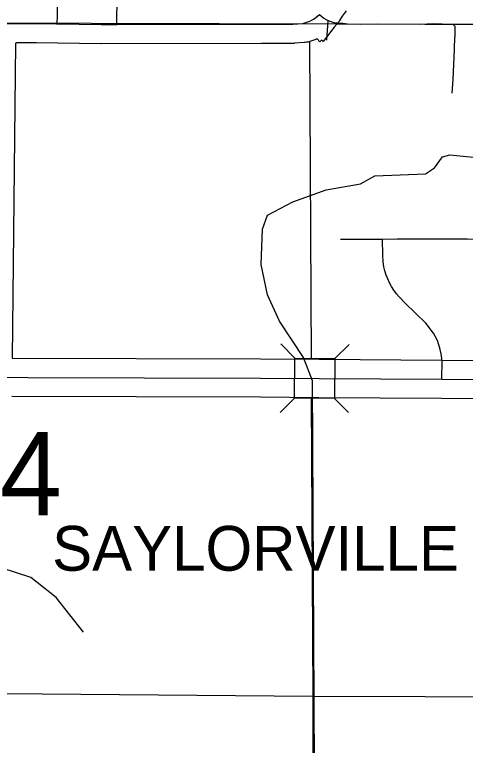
# Model space of a CAD drawing. Extents: x -1403959 to 81668, y -1400582 to 11018.
# Drawn here: x 7047.8 to 7115.8, y 8808.1 to 8918.5 of the extents above; entities that cross this region are included whole.
import ezdxf

# ---------------------------------------------------------------- set-up
doc = ezdxf.new("R2010")
doc.units = 0
for name, color, linetype in [('tdCiCityDivCarto', 7, 'Continuous'), ('tdCiCoBndryTxt', 7, 'Continuous'), ('tdCiSecText', 7, 'Continuous'), ('tdCiSectLine', 7, 'Continuous'), ('tdCoCityStreetMajor', 7, 'Continuous'), ('tdCoClipBndry', 7, 'Continuous'), ('tdCoSectLinePart', 7, 'Continuous'), ('tdCoStrucSecCoName', 7, 'Continuous'), ('tdCoSurfBitum', 7, 'Continuous')]:
    doc.layers.add(name, color=color, linetype=linetype)

msp = doc.modelspace()

# ---------------------------------------------------------------- linework, layer by layer
at = {"layer": 'tdCiCityDivCarto'}
for points in [[(7063.23, 8916.97), (7063.31, 8921.28), (7063.28, 8924.05), (7063.32, 8930.27), (7063.32, 8932.79), (7063.32, 8936.58), (7063.32, 8936.64), (7063.32, 8937.86), (7063.33, 8941.79), (7063.37, 8943.13), (7063.37, 8943.81), (7063.4, 8944.48), (7063.46, 8945.14), (7063.56, 8945.81), (7063.7, 8946.54), (7064.22, 8947.55), (7064.68, 8948.42), (7065.05, 8949.33), (7065.18, 8950.36), (7065.22, 8951.71), (7065.19, 8954.16), (7065.2, 8955.89), (7065.2, 8957.03), (7065.52, 8959.18)], [(7054.23, 8917.05), (7054.26, 8918.36), (7054.31, 8926.82), (7054.35, 8932.71), (7054.35, 8932.83), (7054.36, 8934.97), (7054.38, 8937.41)], [(7093.8, 8918.45), (7094.21, 8918.14), (7094.5, 8917.93), (7094.81, 8917.74), (7095.12, 8917.58), (7095.12, 8917.58)], [(7094.92, 8914.59), (7095.12, 8917.58)], [(7095.12, 8917.58), (7095.55, 8917.41), (7095.99, 8917.27), (7096.44, 8917.19), (7096.9, 8917.15), (7097.36, 8917.15), (7098.06, 8917.08), (7100.05, 8917.03), (7102.53, 8917.07), (7109.08, 8917.03), (7111.1, 8917.09), (7113.64, 8917.03), (7113.78, 8917.03), (7113.93, 8917), (7114.05, 8916.92), (7114.16, 8916.82), (7114.23, 8916.69), (7114.27, 8916.55), (7114.27, 8916.4), (7114.24, 8915.08)], [(7113.85, 8906.61), (7113.98, 8908.67), (7114.19, 8913.24), (7114.24, 8915.08)], [(7096.97, 8884.55), (7097.25, 8884.53)], [(7097.25, 8884.53), (7103.35, 8884.55), (7105.56, 8884.56), (7116.18, 8884.56), (7122.81, 8884.49), (7122.9, 8884.49)], [(7112.28, 8863.36), (7112.31, 8864.45), (7112.34, 8865.14), (7112.33, 8865.83), (7112.27, 8866.52), (7112.17, 8867.21), (7112.03, 8867.89), (7111.85, 8868.56), (7111.63, 8869.22), (7111.33, 8869.78), (7111.01, 8870.32), (7110.65, 8870.85), (7110.27, 8871.35), (7109.85, 8871.83), (7106.76, 8874.85), (7105.83, 8875.8), (7105.42, 8876.3), (7105.04, 8876.82), (7104.69, 8877.37), (7104.39, 8877.93), (7104.12, 8878.52), (7103.88, 8879.12), (7103.69, 8879.74), (7103.54, 8880.36), (7103.42, 8881.09), (7103.38, 8882.14), (7103.35, 8884.55)]]:
    msp.add_lwpolyline(points, dxfattribs=at)
at = {"layer": 'tdCiCoBndryTxt'}
for points in [[(7089.82, 8917.01), (7091.29, 8917.12), (7092.35, 8917.46), (7093.02, 8917.81), (7093.8, 8918.45), (7093.8, 8918.45)], [(7045.22, 8917.05), (7051.11, 8917.09), (7054.15, 8917.05)], [(7054.15, 8917.05), (7054.23, 8917.05), (7060.86, 8916.96), (7063.21, 8916.97)], [(7063.21, 8916.97), (7063.23, 8916.97), (7085.06, 8917.01), (7089.82, 8917.01), (7089.82, 8917.01)], [(7044.52, 8863.67), (7049.78, 8863.65)], [(7049.78, 8863.65), (7084.92, 8863.56), (7093.76, 8863.48)], [(7093.76, 8863.48), (7112.28, 8863.36)], [(7112.28, 8863.36), (7142.24, 8863.08)]]:
    msp.add_lwpolyline(points, dxfattribs=at)
at = {"layer": 'tdCiSecText'}
for points in [[(7087.98, 8868.7), (7090.1, 8866.54), (7096.15, 8866.49)], [(7098.31, 8868.61), (7096.15, 8866.49), (7096.1, 8860.44)], [(7087.89, 8858.37), (7090.05, 8860.49), (7090.1, 8866.54)], [(7098.18, 8858.33), (7096.1, 8860.44), (7090.05, 8860.49)]]:
    msp.add_lwpolyline(points, dxfattribs=at)
at = {"layer": 'tdCiSectLine'}
for points in [[(7097.86, 8919.03), (7097.25, 8918.2), (7096.86, 8917.55), (7096.77, 8917.42), (7096.66, 8917.26), (7096.54, 8917.12), (7096.45, 8917.02), (7096.02, 8916.57), (7094.38, 8914.38), (7094.11, 8914.59), (7093.89, 8914.35), (7093.45, 8914.78), (7093.28, 8914.72), (7093.25, 8914.71), (7092.2, 8914.36), (7092.04, 8914.31), (7091.86, 8914.27), (7091.67, 8914.24), (7091.5, 8914.22), (7090.03, 8914.12), (7090.01, 8914.11), (7089.82, 8914.11), (7089.82, 8914.11), (7085.06, 8914.11), (7060.86, 8914.06), (7060.86, 8914.06), (7060.82, 8914.06), (7051.1, 8914.19), (7048.09, 8914.17), (7048.09, 8914.12), (7047.93, 8914.12), (7047.45, 8866.56), (7084.93, 8866.46), (7084.94, 8866.46), (7093.78, 8866.39), (7112.3, 8866.26), (7112.31, 8866.26), (7139.28, 8866.01)], [(7139.47, 8860.2), (7112.26, 8860.46), (7093.74, 8860.58), (7093.74, 8860.58), (7084.9, 8860.66), (7047.39, 8860.76)]]:
    msp.add_lwpolyline(points, dxfattribs=at)
at = {"layer": 'tdCoCityStreetMajor'}
for points in [[(7096.45, 8917.05), (7136.3, 8916.93)], [(7092.31, 8914.45), (7092.55, 8866.4)], [(7092.58, 8860.59), (7092.82, 8815.49)], [(7022.74, 8816.12), (7092.82, 8815.49)], [(7092.82, 8815.49), (7092.69, 8720.83)], [(7092.82, 8815.49), (7143.7, 8815.35)]]:
    msp.add_lwpolyline(points, dxfattribs=at)
at = {"layer": 'tdCoClipBndry'}
msp.add_lwpolyline([(6862.33, 8918.12), (6892.06, 8918.18), (6899.47, 8918.21), (6996.25, 8917.31), (7001.55, 8917.3), (7117.2, 8916.99), (7192.24, 8916.75), (7201.65, 8916.76), (7287.2, 8916.86), (7384.13, 8916.68)], dxfattribs=at)
at = {"layer": 'tdCoSurfBitum'}
for points in [[(7093.12, 8795.19), (7092.79, 8863.13), (7091.43, 8866.64), (7087.77, 8872.15), (7085.95, 8876.12), (7085.04, 8880.7), (7085.2, 8886.05), (7085.97, 8888.18), (7089.79, 8890.16), (7094.84, 8891.98), (7100.03, 8892.88), (7102.17, 8894.1), (7109.81, 8894.39), (7111.18, 8895.3), (7112.41, 8896.98), (7113.48, 8897.28), (7119.58, 8896.66)], [(7058.21, 8825.19), (7054.09, 8830.39), (7050.28, 8833.45), (7043.57, 8835.6)]]:
    msp.add_lwpolyline(points, dxfattribs=at)

# ---------------------------------------------------------------- texts
at = {"layer": 'tdCoSectLinePart'}
msp.add_text('4', height=12.57, rotation=359.9942, dxfattribs=at).set_placement((7045.58, 8842.84))
at = {"layer": 'tdCoStrucSecCoName'}
msp.add_text('SAYLORVILLE', height=6.7709, rotation=359.9948, dxfattribs=at).set_placement((7053.47, 8834.45))
msp.add_text('SAYLORVILLE', height=6.7709, rotation=359.9948, dxfattribs=at).set_placement((7053.47, 8834.45))

doc.saveas('drawing.dxf')
